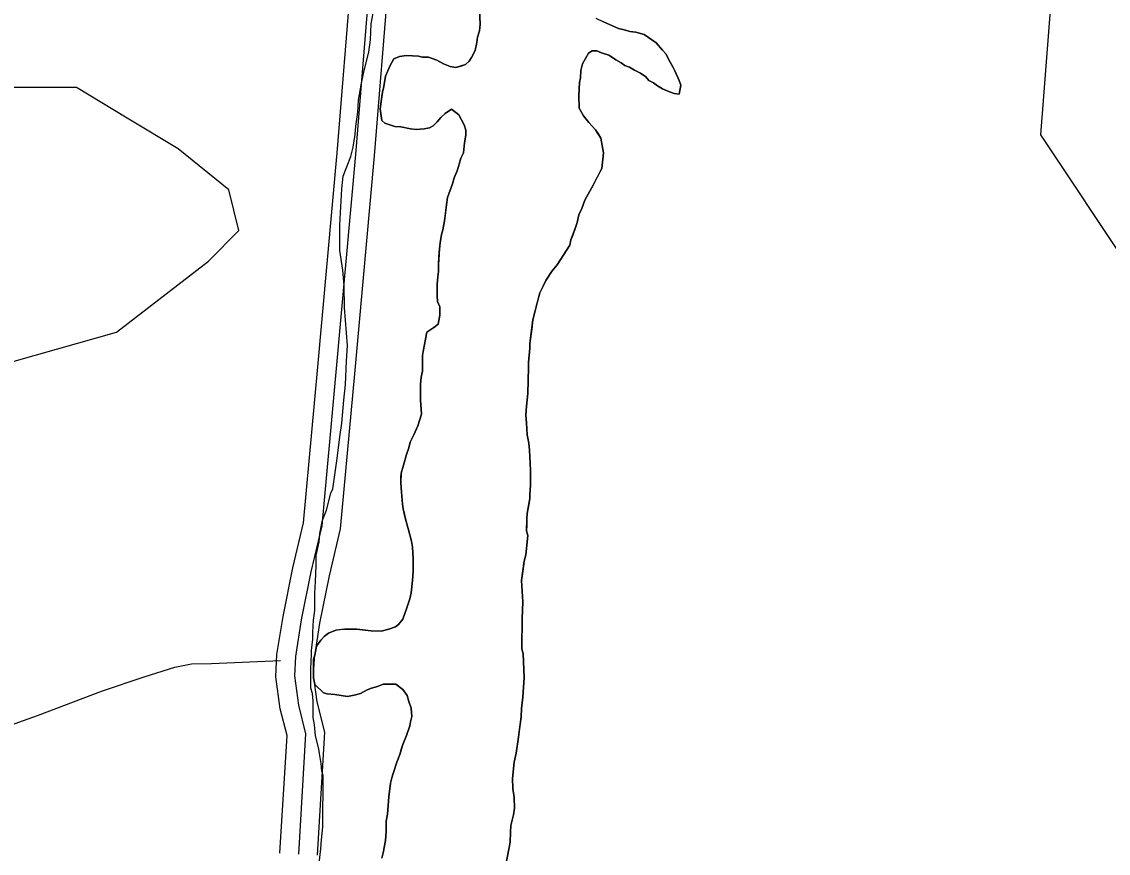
# Model space of a CAD drawing. Extents: x 3219052 to 3256913, y 800770 to 826146.
# Drawn here: x 3245585 to 3246453, y 819397 to 820063 of the extents above; entities that cross this region are included whole.
import ezdxf

# ---------------------------------------------------------------- set-up
doc = ezdxf.new("R2010")
doc.units = 0
for name, color, linetype in [('V-ROAD-CNTR', 7, 'Continuous'), ('V-SITE-VEGE', 7, 'Continuous'), ('V-TOPO-SHOR', 7, 'Continuous'), ('V-WETL-SWMP', 7, 'Continuous')]:
    doc.layers.add(name, color=color, linetype=linetype)

msp = doc.modelspace()

# ---------------------------------------------------------------- linework, layer by layer
at = {"layer": 'V-ROAD-CNTR'}
for points in [[(3245791.1, 819397.53), (3245796.79, 819491.47), (3245791.35, 819512.81), (3245787.79, 819538.58), (3245788.7, 819556.42), (3245793.54, 819586.84), (3245801.3, 819625.69), (3245809.93, 819661.76), (3245821.13, 819783.5), (3245836.77, 819957.7), (3245848.22, 820099.19)], [(3245806.07, 819396.62), (3245811.9, 819492.9), (3245806.09, 819515.7), (3245802.84, 819539.23), (3245803.64, 819554.85), (3245808.31, 819584.2), (3245815.95, 819622.47), (3245824.77, 819659.32), (3245836.06, 819782.14), (3245851.71, 819956.43), (3245863.17, 820097.97)], [(3245821.05, 819395.72), (3245827.01, 819494.33), (3245820.83, 819518.58), (3245817.9, 819539.88), (3245818.58, 819553.28), (3245823.08, 819581.55), (3245830.61, 819619.26), (3245839.61, 819656.87), (3245851, 819780.79), (3245866.66, 819955.15), (3245878.12, 820096.74)]]:
    msp.add_lwpolyline(points, dxfattribs=at)
at = {"layer": 'V-SITE-VEGE'}
for p, q in [((3246061.79, 820057.22), (3246049.89, 820062.53)), ((3246067.51, 820055.77), (3246061.79, 820057.22)), ((3246070.85, 820054.8), (3246067.51, 820055.77)), ((3246075.62, 820054.3), (3246070.85, 820054.8)), ((3246082.29, 820052.36), (3246075.62, 820054.3)), ((3246091.81, 820045.64), (3246082.29, 820052.36)), ((3246097.03, 820039.88), (3246091.81, 820045.64)), ((3246099.88, 820036.53), (3246097.03, 820039.88)), ((3246033.03, 820028.73), (3246037.84, 820037.29)), ((3246037.84, 820037.29), (3246040.71, 820039.19)), ((3246040.71, 820039.19), (3246044.53, 820039.17)), ((3246044.53, 820039.17), (3246048.34, 820037.72)), ((3246048.34, 820037.72), (3246054.06, 820035.79)), ((3246054.06, 820035.79), (3246059.77, 820031.94)), ((3246059.77, 820031.94), (3246064.05, 820029.54)), ((3246101.77, 820032.71), (3246099.88, 820036.53)), ((3246105.56, 820026.01), (3246101.77, 820032.71)), ((3246031.55, 820017.76), (3246031.57, 820023.48)), ((3246031.57, 820023.48), (3246033.03, 820028.73)), ((3246064.05, 820029.54), (3246066.91, 820027.62)), ((3246066.91, 820027.62), (3246070.72, 820026.17)), ((3246070.72, 820026.17), (3246074.53, 820023.76)), ((3246074.53, 820023.76), (3246079.29, 820021.36)), ((3246106.98, 820023.14), (3246105.56, 820026.01)), ((3246110.28, 820015.49), (3246106.98, 820023.14)), ((3246030.05, 820003.45), (3246030.58, 820013.94)), ((3246030.58, 820013.94), (3246031.55, 820017.76)), ((3246079.29, 820021.36), (3246083.57, 820018.47)), ((3246083.57, 820018.47), (3246085.94, 820015.6)), ((3246085.94, 820015.6), (3246089.75, 820013.67)), ((3246089.75, 820013.67), (3246093.08, 820011.27)), ((3246111.69, 820011.66), (3246110.28, 820015.49)), ((3246093.08, 820011.27), (3246096.89, 820008.86)), ((3246096.89, 820008.86), (3246102.6, 820006.46)), ((3246102.6, 820006.46), (3246106.41, 820005.01)), ((3246106.41, 820005.01), (3246110.23, 820004.51)), ((3246110.23, 820004.51), (3246111.69, 820011.66)), ((3246030.48, 819993.42), (3246030.05, 820003.45)), ((3246033.79, 819987.2), (3246030.48, 819993.42)), ((3246038.06, 819981.94), (3246033.79, 819987.2)), ((3246043.29, 819976.18), (3246038.06, 819981.94)), ((3246047.55, 819969.48), (3246043.29, 819976.18)), ((3246049.88, 819957.54), (3246047.55, 819969.48)), ((3246048.39, 819945.14), (3246049.88, 819957.54)), ((3246041.65, 819931.81), (3246048.39, 819945.14)), ((3246034.92, 819919.91), (3246041.65, 819931.81)), ((3246032.5, 819913.24), (3246034.92, 819919.91)), ((3246030.09, 819908), (3246032.5, 819913.24)), ((3246027.18, 819897.04), (3246028.63, 819901.81)), ((3246028.63, 819901.81), (3246030.09, 819908)), ((3246023.79, 819887.99), (3246027.18, 819897.04)), ((3246012.72, 819867.99), (3246022.82, 819883.7)), ((3246022.82, 819883.7), (3246023.79, 819887.99)), ((3246008.88, 819863.24), (3246012.72, 819867.99)), ((3246003.6, 819855.63), (3246008.88, 819863.24)), ((3245998.78, 819845.63), (3246001.67, 819850.87)), ((3246001.67, 819850.87), (3246003.6, 819855.63)), ((3245993.43, 819824.18), (3245998.78, 819845.63)), ((3245990.96, 819805.1), (3245993.43, 819824.18)), ((3245990.94, 819801.28), (3245990.96, 819805.1)), ((3245989.93, 819789.84), (3245990.94, 819801.28)), ((3245989.92, 819786.02), (3245989.93, 819789.84)), ((3245989.34, 819765.02), (3245989.92, 819786.02)), ((3245988.35, 819755.01), (3245989.34, 819765.02)), ((3245987.83, 819747.85), (3245988.35, 819755.01)), ((3245988.28, 819741.64), (3245987.83, 819747.85)), ((3245988.72, 819732.1), (3245988.28, 819741.64)), ((3245990.12, 819725.41), (3245988.72, 819732.1)), ((3245990.57, 819719.68), (3245990.12, 819725.41)), ((3245991.45, 819703.93), (3245990.57, 819719.68)), ((3245991.39, 819691.52), (3245991.45, 819703.93)), ((3245990.87, 819681.03), (3245990.88, 819684.37)), ((3245990.88, 819684.37), (3245991.39, 819691.52)), ((3245988.9, 819669.1), (3245990.87, 819681.03)), ((3245988.41, 819664.81), (3245988.9, 819669.1)), ((3245988.36, 819655.27), (3245988.41, 819664.81)), ((3245987.8, 819636.18), (3245989.3, 819651.44)), ((3245989.3, 819651.44), (3245988.36, 819655.27)), ((3245984.36, 819615.68), (3245986.34, 819630.94)), ((3245986.34, 819630.94), (3245987.8, 819636.18)), ((3245985.24, 819598.49), (3245984.36, 819615.68)), ((3245984.7, 819585.13), (3245985.24, 819598.49)), ((3245984.59, 819560.79), (3245984.7, 819585.13)), ((3245985.52, 819556.97), (3245984.59, 819560.79)), ((3245986.39, 819537.88), (3245985.52, 819556.97)), ((3245985.36, 819522.14), (3245986.39, 819537.88)), ((3245984.37, 819513.07), (3245985.36, 819522.14)), ((3245983.86, 819506.39), (3245984.37, 819513.07)), ((3245981.88, 819490.18), (3245983.86, 819506.39)), ((3245979.91, 819477.3), (3245981.88, 819490.18)), ((3245978.44, 819470.15), (3245979.91, 819477.3)), ((3245976.95, 819457.27), (3245978.44, 819470.15)), ((3245977.39, 819449.16), (3245976.95, 819457.27)), ((3245978.31, 819441.99), (3245977.39, 819449.16)), ((3245978.75, 819433.4), (3245978.31, 819441.99)), ((3245977.77, 819428.16), (3245978.75, 819433.4)), ((3245975.82, 819419.58), (3245977.77, 819428.16)), ((3245975.29, 819406.22), (3245975.32, 819414.33)), ((3245975.32, 819414.33), (3245975.82, 819419.58)), ((3245971.38, 819386.67), (3245975.29, 819406.22))]:
    msp.add_line(p, q, dxfattribs=at)
for points in [[(3245822.33, 819389.33), (3245823.88, 819400.95), (3245824.4, 819408.03), (3245825.45, 819418.63), (3245825.56, 819459.56), (3245824.56, 819463.1), (3245824.07, 819469.17), (3245822.58, 819477.26), (3245822.08, 819480.8), (3245819.58, 819491.42), (3245818.6, 819500.01), (3245817.6, 819506.08), (3245817.64, 819519.21), (3245817.15, 819525.28), (3245815.65, 819529.33), (3245815.69, 819544.99), (3245816.23, 819556.61), (3245816.24, 819559.64), (3245817.27, 819568.74), (3245817.29, 819574.3), (3245817.82, 819583.9), (3245818.85, 819591.47), (3245818.89, 819605.11), (3245819.42, 819614.71), (3245819.96, 819627.35), (3245819.98, 819635.43), (3245822.54, 819646.54), (3245823.06, 819653.11), (3245825.12, 819663.72), (3245828.17, 819671.79), (3245831.75, 819685.43), (3245833.27, 819688.96), (3245836.88, 819713.2), (3245838.95, 819730.38), (3245840.49, 819741.49), (3245842.06, 819759.68), (3245843.61, 819772.31), (3245844.17, 819791.01), (3245845.21, 819803.64), (3245842.77, 819833.96), (3245842.32, 819851.65), (3245841.34, 819863.78), (3245838.86, 819879.45), (3245838.92, 819900.17), (3245840.51, 819928.97), (3245841.55, 819939.07), (3245847.66, 819954.72), (3245849.7, 819962.29), (3245851.24, 819972.4), (3245851.77, 819978.96), (3245853.31, 819990.08), (3245853.85, 819999.68), (3245856.41, 820013.31), (3245858.46, 820023.41), (3245862.04, 820038.06), (3245863.58, 820048.16), (3245864.12, 820060.79), (3245865.66, 820069.38)], [(3245950.67, 820071.58), (3245951.1, 820060.6), (3245950.59, 820055.35), (3245949.14, 820050.11), (3245948.64, 820045.82), (3245947.18, 820039.62), (3245944.29, 820033.91), (3245942.37, 820031.05), (3245939.49, 820028.2), (3245931.85, 820025.85), (3245927.08, 820026.83), (3245921.84, 820028.76), (3245916.6, 820031.65), (3245909.93, 820034.07), (3245905.16, 820034.08), (3245901.82, 820035.06), (3245892.28, 820035.58), (3245886.55, 820034.65), (3245882.25, 820032.76), (3245878.88, 820027.05), (3245875.5, 820018.95), (3245874.03, 820010.84), (3245873.06, 820006.08), (3245871.09, 819992.72), (3245872.48, 819983.65), (3245874.85, 819981.26), (3245882.95, 819978.83), (3245887.72, 819978.33), (3245895.35, 819976.86), (3245900.12, 819976.36), (3245906.33, 819976.82), (3245910.63, 819977.75), (3245913.5, 819979.17), (3245916.85, 819982.49), (3245919.73, 819985.82), (3245923.09, 819989.15), (3245928.35, 819992.46), (3245934.06, 819988.14), (3245938.32, 819980.01), (3245939.73, 819975.71), (3245939.71, 819971.89), (3245938.73, 819965.69), (3245937.74, 819957.58), (3245935.81, 819953.3), (3245934.35, 819948.53), (3245932.9, 819943.29), (3245930.48, 819937.57), (3245929.03, 819932.81), (3245925.16, 819921.85), (3245924.18, 819916.12), (3245922.69, 819903.25), (3245921.23, 819896.1), (3245920.25, 819892.28), (3245919.27, 819885.61), (3245918.77, 819880.84), (3245917.76, 819868.43), (3245917.73, 819862.71), (3245917.24, 819858.41), (3245916.73, 819852.69), (3245916.69, 819843.14), (3245917.15, 819838.85), (3245919.03, 819834.54), (3245919, 819827.86), (3245917.54, 819820.71), (3245914.19, 819817.86), (3245908.44, 819814.07), (3245905.51, 819798.81), (3245905.02, 819795.48), (3245904.96, 819783.07), (3245903.98, 819778.3), (3245903.48, 819772.58), (3245903.42, 819759.69), (3245903.87, 819752.53), (3245904.32, 819748.71), (3245901.42, 819739.18), (3245898.04, 819732.04), (3245895.15, 819726.33), (3245894.18, 819721.56), (3245892.24, 819716.32), (3245889.82, 819707.74), (3245887.88, 819701.54), (3245887.85, 819693.91)], [(3245887.85, 819693.91), (3245888.29, 819686.27), (3245889.2, 819676.72), (3245889.66, 819672.9), (3245892, 819662.87), (3245893.88, 819656.18), (3245896.22, 819647.1), (3245897.15, 819642.32), (3245897.59, 819633.25), (3245897.54, 819622.76), (3245897.03, 819615.6), (3245896.03, 819605.58), (3245895.05, 819600.82), (3245892.63, 819593.67), (3245889.25, 819584.62), (3245885.89, 819580.34), (3245883.5, 819578.44), (3245878.24, 819576.56), (3245872.03, 819575.15), (3245863.91, 819575.19), (3245852.47, 819576.67), (3245842.93, 819576.72), (3245835.76, 819575.8), (3245830.02, 819573.44), (3245826.67, 819571.06), (3245823.79, 819567.74), (3245820.43, 819562.98), (3245818.97, 819555.83), (3245818, 819552.49), (3245817.93, 819537.7), (3245818.86, 819532.45), (3245825.99, 819525.73), (3245828.85, 819524.77), (3245835.05, 819524.26), (3245845.06, 819522.78), (3245850.32, 819523.71), (3245855.57, 819525.12), (3245860.83, 819527.96), (3245864.18, 819529.37), (3245868.96, 819530.78), (3245873.74, 819532.67), (3245883.76, 819532.62), (3245889.47, 819528.3), (3245892.79, 819523.52), (3245894.2, 819518.74), (3245896.08, 819513.48), (3245896.53, 819506.8), (3245895.55, 819502.51), (3245895.06, 819499.17), (3245892.17, 819491.54), (3245889.27, 819484.4), (3245886.84, 819476.3), (3245884.43, 819470.11), (3245881.52, 819461.05), (3245880.55, 819457.71), (3245879.58, 819453.43), (3245878.1, 819442.46), (3245877.08, 819428.62), (3245876.1, 819422.9), (3245876.06, 819414.79), (3245875.55, 819407.63), (3245873.6, 819397.62), (3245872.62, 819393.33)]]:
    msp.add_lwpolyline(points, dxfattribs=at)
at = {"layer": 'V-TOPO-SHOR'}
for points in [[(3245892.28, 820035.58), (3245901.82, 820035.06), (3245905.16, 820034.09), (3245909.93, 820034.07), (3245916.6, 820031.65), (3245921.84, 820028.76), (3245927.08, 820026.83), (3245931.85, 820025.85), (3245936.62, 820027.26), (3245939.49, 820028.2), (3245942.37, 820031.05), (3245944.29, 820033.91), (3245947.18, 820039.62), (3245948.64, 820045.82), (3245949.14, 820050.11), (3245950.59, 820055.35), (3245951.1, 820060.6), (3245950.67, 820071.58)], [(3246043.7, 820065.42), (3246049.89, 820062.53), (3246061.79, 820057.23), (3246067.51, 820055.77), (3246070.85, 820054.8), (3246075.62, 820054.3), (3246082.29, 820052.36), (3246091.81, 820045.64), (3246097.03, 820039.88), (3246099.88, 820036.53), (3246101.77, 820032.71), (3246105.56, 820026.01), (3246106.98, 820023.14), (3246110.28, 820015.49), (3246111.69, 820011.66), (3246110.23, 820004.51), (3246106.41, 820005.01), (3246102.6, 820006.46), (3246096.89, 820008.86), (3246093.08, 820011.27), (3246089.75, 820013.67), (3246085.94, 820015.6), (3246083.57, 820018.47), (3246079.29, 820021.36), (3246074.53, 820023.76), (3246070.72, 820026.17), (3246066.91, 820027.62), (3246064.05, 820029.54), (3246059.77, 820031.94), (3246056.92, 820033.87), (3246054.06, 820035.79), (3246048.34, 820037.72), (3246044.53, 820039.17), (3246040.71, 820039.19), (3246037.84, 820037.29), (3246033.03, 820028.73), (3246031.57, 820023.48), (3246031.55, 820017.76), (3246030.58, 820013.94), (3246030.05, 820003.45), (3246030.48, 819993.42), (3246033.79, 819987.2), (3246038.06, 819981.94)], [(3245847.7, 819576.69), (3245852.47, 819576.67), (3245856.76, 819576.18), (3245863.91, 819575.19), (3245868.69, 819575.17), (3245872.03, 819575.15), (3245878.24, 819576.56), (3245883.5, 819578.44), (3245885.89, 819580.33), (3245889.25, 819584.62), (3245892.63, 819593.67), (3245895.05, 819600.82), (3245896.03, 819605.58), (3245897.03, 819615.6), (3245897.54, 819622.76), (3245897.56, 819628.48), (3245897.59, 819633.25), (3245897.15, 819642.32), (3245896.22, 819647.1), (3245893.88, 819656.18), (3245892, 819662.87), (3245891.06, 819666.69), (3245889.66, 819672.9), (3245889.2, 819676.72), (3245888.29, 819686.27), (3245887.85, 819693.91), (3245887.87, 819698.2), (3245887.88, 819701.54), (3245889.82, 819707.74), (3245892.24, 819716.32), (3245894.18, 819721.56), (3245895.15, 819726.33), (3245898.04, 819732.04), (3245901.42, 819739.18), (3245904.32, 819748.71), (3245903.87, 819752.53), (3245903.42, 819759.69), (3245903.46, 819768.28), (3245903.48, 819772.58), (3245903.98, 819778.3), (3245904.96, 819783.07), (3245904.98, 819788.32), (3245905, 819791.66), (3245905.02, 819795.48), (3245905.51, 819798.81), (3245908.44, 819814.07), (3245911.31, 819815.97), (3245914.19, 819817.86), (3245917.54, 819820.71), (3245919, 819827.86), (3245919.03, 819834.54), (3245917.15, 819838.85), (3245916.69, 819843.15), (3245916.71, 819848.39), (3245916.73, 819852.69), (3245917.24, 819858.41), (3245917.73, 819862.71), (3245917.76, 819868.43), (3245918.26, 819874.64), (3245918.77, 819880.84), (3245919.27, 819885.61), (3245920.25, 819892.28), (3245921.23, 819896.1), (3245922.69, 819903.25), (3245923.19, 819907.06), (3245924.18, 819916.12), (3245925.16, 819921.85), (3245929.03, 819932.81), (3245930.48, 819937.57), (3245932.9, 819943.29), (3245934.35, 819948.53), (3245935.81, 819953.3), (3245937.74, 819957.58), (3245938.73, 819965.69), (3245939.71, 819971.89), (3245939.73, 819975.71), (3245938.32, 819980.01), (3245934.06, 819988.14), (3245928.35, 819992.46), (3245923.09, 819989.15), (3245919.73, 819985.82), (3245916.85, 819982.49), (3245913.5, 819979.17), (3245910.63, 819977.75), (3245906.33, 819976.82), (3245900.12, 819976.36), (3245895.35, 819976.86), (3245887.72, 819978.33), (3245882.95, 819978.83), (3245874.85, 819981.26), (3245872.48, 819983.65), (3245872.01, 819986.99), (3245871.09, 819992.72), (3245872.56, 820002.74), (3245873.06, 820006.08), (3245874.03, 820010.84), (3245875.5, 820018.95), (3245878.88, 820027.05), (3245882.25, 820032.76), (3245886.55, 820034.65), (3245892.28, 820035.58)], [(3245008.55, 819660.89), (3245032.95, 819644.55), (3245073.62, 819620.03), (3245195.8, 819627.92), (3245293.58, 819652.15), (3245375.12, 819700.84), (3245546.32, 819781.93), (3245660.41, 819814.26), (3245733.83, 819871.12), (3245758.31, 819895.5), (3245750.24, 819928.1), (3245709.59, 819960.76), (3245668.92, 819985.28), (3245628.25, 820009.8), (3245571.24, 820009.91), (3245481.6, 819985.67), (3245440.84, 819969.47), (3245375.71, 819977.75), (3245237.29, 819994.33), (3245188.44, 820002.57), (3245123.25, 819986.42), (3245074.33, 819962.09), (3245033.58, 819945.89), (3244984.7, 819937.85)], [(3246038.06, 819981.94), (3246043.29, 819976.18), (3246045.18, 819973.31), (3246047.55, 819969.48), (3246049.88, 819957.54), (3246048.39, 819945.14), (3246046.47, 819941.33), (3246041.65, 819931.81), (3246034.92, 819919.91), (3246032.5, 819913.24), (3246030.09, 819908), (3246028.63, 819901.81), (3246027.18, 819897.04), (3246025.24, 819891.8), (3246023.79, 819887.99), (3246022.82, 819883.7), (3246012.72, 819867.99), (3246008.88, 819863.24), (3246003.6, 819855.63), (3246001.67, 819850.87), (3245998.78, 819845.63), (3245997.32, 819839.91), (3245993.43, 819824.18), (3245992.45, 819816.55), (3245990.96, 819805.1), (3245990.94, 819801.28), (3245989.94, 819789.84), (3245989.92, 819786.02), (3245989.34, 819765.02), (3245988.35, 819755.01), (3245987.83, 819747.85), (3245988.28, 819741.64), (3245988.72, 819732.1), (3245990.12, 819725.41), (3245990.57, 819719.68), (3245991.45, 819703.93), (3245991.42, 819697.72), (3245991.39, 819691.52), (3245990.88, 819684.37), (3245990.87, 819681.03), (3245990.37, 819677.69), (3245988.9, 819669.1), (3245988.41, 819664.81), (3245988.38, 819659.56), (3245988.36, 819655.27), (3245989.3, 819651.44), (3245987.8, 819636.18), (3245986.34, 819630.94), (3245985.85, 819627.12), (3245984.85, 819619.01), (3245984.36, 819615.68), (3245985.24, 819598.49), (3245984.7, 819585.13), (3245984.67, 819578.45), (3245984.62, 819568.43), (3245984.59, 819560.79), (3245985.52, 819556.97), (3245986.39, 819537.88), (3245985.36, 819522.14), (3245984.37, 819513.07), (3245983.86, 819506.39), (3245982.87, 819498.76), (3245981.88, 819490.18), (3245979.91, 819477.3), (3245978.44, 819470.15), (3245976.95, 819457.27), (3245977.39, 819449.16), (3245978.31, 819441.99), (3245978.75, 819433.4), (3245977.77, 819428.16), (3245975.82, 819419.58), (3245975.32, 819414.33), (3245975.29, 819406.22), (3245971.38, 819386.67)], [(3245872.62, 819393.33), (3245873.6, 819397.62), (3245875.55, 819407.63), (3245876.06, 819414.79), (3245876.1, 819422.9), (3245877.08, 819428.62), (3245878.1, 819442.46), (3245879.58, 819453.43), (3245880.55, 819457.71), (3245881.52, 819461.05), (3245884.43, 819470.11), (3245886.84, 819476.3), (3245888.3, 819481.06), (3245889.27, 819484.4), (3245892.17, 819491.54), (3245895.06, 819499.17), (3245895.55, 819502.51), (3245896.53, 819506.8), (3245896.08, 819513.48), (3245894.2, 819518.74), (3245892.79, 819523.52), (3245889.47, 819528.3), (3245883.76, 819532.62), (3245879.47, 819532.64), (3245873.74, 819532.67), (3245868.96, 819530.78), (3245864.18, 819529.37), (3245860.83, 819527.96), (3245855.57, 819525.12), (3245850.32, 819523.71), (3245845.06, 819522.78), (3245838.39, 819523.77), (3245835.05, 819524.26), (3245828.85, 819524.77), (3245825.99, 819525.73), (3245818.86, 819532.45), (3245817.93, 819537.7), (3245817.95, 819541.99), (3245817.98, 819548.2), (3245818, 819552.49), (3245818.97, 819555.83), (3245820.43, 819562.98), (3245823.79, 819567.74), (3245826.67, 819571.06), (3245830.02, 819573.44), (3245835.76, 819575.8), (3245839.1, 819576.26), (3245842.93, 819576.72), (3245847.7, 819576.69)], [(3245023.67, 819297.09), (3245074.91, 819315.55), (3245154.02, 819350.43), (3245203.42, 819367.13), (3245269.08, 819387.9), (3245314.71, 819404.11), (3245381.98, 819430.73), (3245419.39, 819444.96), (3245509.8, 819476.46), (3245597.19, 819507.47), (3245649.11, 819527.27), (3245682.49, 819538.48), (3245707.06, 819546.21), (3245720.39, 819548.85), (3245736.22, 819549.23), (3245791.45, 819551.5)]]:
    msp.add_lwpolyline(points, dxfattribs=at)
at = {"layer": 'V-WETL-SWMP'}
for p, q in [((3246399.66, 819972), (3246417.59, 820205.16)), ((3246471.35, 819864.39), (3246399.66, 819972))]:
    msp.add_line(p, q, dxfattribs=at)

doc.saveas('drawing.dxf')
